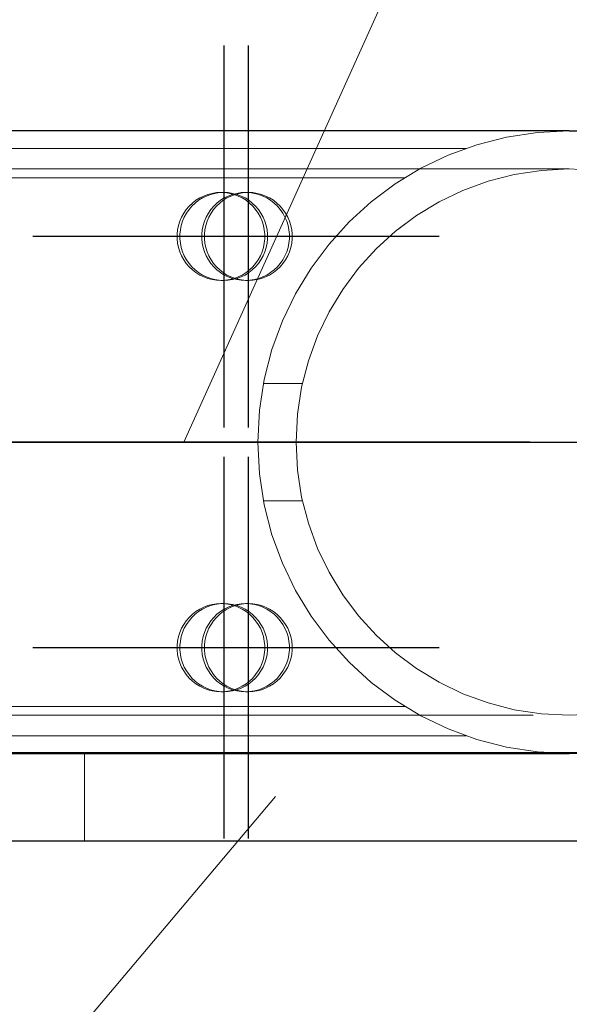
# Model space of a CAD drawing. Header units: millimetres. Extents: x -851 to 2, y 9346 to 10016.
# Tile 295 of 505: x -485.74 to -483.87, y 9759.66 to 9763.01. Entities that reach past the tile are written whole.
import ezdxf

# ---------------------------------------------------------------- set-up
doc = ezdxf.new("R2010")
doc.units = ezdxf.units.MM
doc.header["$LTSCALE"] = 10
doc.linetypes.add('HIDDEN', pattern=[0.375, 0.25, -0.125])
doc.linetypes.add('MITTE', pattern=[2, 1.25, -0.25, 0.25, -0.25])
for name, color, linetype, lineweight in [('PS_Hidden', 2, 'HIDDEN', 9), ('PS_Pos', 1, 'Continuous', 15), ('PS_Shape', 161, 'Continuous', 30), ('PS_SOLID', 7, 'Continuous', 30)]:
    doc.layers.add(name, color=color, linetype=linetype, lineweight=lineweight)
doc.layers.add('PS_Mid', color=5, linetype='MITTE')

# ---------------------------------------------------------------- blocks, each defined once
blk = doc.blocks.new('*X547')
at = {"layer": 'PS_Hidden', "color": 2, "linetype": 'HIDDEN'}
for p, q in [((-493.5684, 9762.5749), (-484.2199, 9762.5749)), ((-483.8684, 9762.5049), (-486.4917, 9762.5049)), ((-493.5684, 9762.4749), (-484.4284, 9762.4749)), ((-485.1266, 9762.406), (-485.113, 9762.4127)), ((-485.1037, 9762.4127), (-485.1173, 9762.406)), ((-485.113, 9762.4127), (-485.0988, 9762.418)), ((-485.0895, 9762.418), (-485.1037, 9762.4127)), ((-485.0988, 9762.418), (-485.0842, 9762.4218)), ((-485.0749, 9762.4218), (-485.0895, 9762.418)), ((-485.0842, 9762.4218), (-485.0692, 9762.4241)), ((-485.0599, 9762.4241), (-485.0749, 9762.4218)), ((-485.0692, 9762.4241), (-485.0541, 9762.4249)), ((-485.0448, 9762.4249), (-485.0599, 9762.4241)), ((-485.0541, 9762.4249), (-485.039, 9762.4241)), ((-485.0541, 9762.4249), (-485.0448, 9762.4249)), ((-485.0297, 9762.4241), (-485.0448, 9762.4249)), ((-485.0429, 9762.406), (-485.0293, 9762.4127)), ((-485.039, 9762.4241), (-485.0241, 9762.4218)), ((-485.02, 9762.4127), (-485.0336, 9762.406)), ((-485.0148, 9762.4218), (-485.0297, 9762.4241)), ((-485.0293, 9762.4127), (-485.0151, 9762.418)), ((-485.0241, 9762.4218), (-485.0094, 9762.418)), ((-485.0058, 9762.418), (-485.02, 9762.4127)), ((-485.0151, 9762.418), (-485.0004, 9762.4218)), ((-485.0001, 9762.418), (-485.0148, 9762.4218)), ((-485.0094, 9762.418), (-484.9952, 9762.4127)), ((-484.9911, 9762.4218), (-485.0058, 9762.418)), ((-485.0004, 9762.4218), (-484.9855, 9762.4241)), ((-484.9859, 9762.4127), (-485.0001, 9762.418)), ((-484.9952, 9762.4127), (-484.9816, 9762.406)), ((-484.9762, 9762.4241), (-484.9911, 9762.4218)), ((-484.9723, 9762.406), (-484.9859, 9762.4127)), ((-484.9855, 9762.4241), (-484.9704, 9762.4249)), ((-484.9611, 9762.4249), (-484.9762, 9762.4241)), ((-484.9704, 9762.4249), (-484.9553, 9762.4241)), ((-484.9704, 9762.4249), (-484.9611, 9762.4249)), ((-484.946, 9762.4241), (-484.9611, 9762.4249)), ((-484.9553, 9762.4241), (-484.9403, 9762.4218)), ((-484.931, 9762.4218), (-484.946, 9762.4241)), ((-484.9403, 9762.4218), (-484.9257, 9762.418)), ((-484.9164, 9762.418), (-484.931, 9762.4218)), ((-484.9257, 9762.418), (-484.9115, 9762.4127)), ((-484.9022, 9762.4127), (-484.9164, 9762.418)), ((-484.9115, 9762.4127), (-484.8979, 9762.406)), ((-484.8886, 9762.406), (-484.9022, 9762.4127)), ((-485.1722, 9762.3667), (-485.1624, 9762.3782)), ((-485.1531, 9762.3782), (-485.1629, 9762.3667)), ((-485.1624, 9762.3782), (-485.1514, 9762.3887)), ((-485.1421, 9762.3887), (-485.1531, 9762.3782)), ((-485.1514, 9762.3887), (-485.1394, 9762.398)), ((-485.1301, 9762.398), (-485.1421, 9762.3887)), ((-485.1394, 9762.398), (-485.1266, 9762.406)), ((-485.1173, 9762.406), (-485.1301, 9762.398)), ((-485.0885, 9762.3667), (-485.0786, 9762.3782)), ((-485.0693, 9762.3782), (-485.0792, 9762.3667)), ((-485.0786, 9762.3782), (-485.0677, 9762.3887)), ((-485.0584, 9762.3887), (-485.0693, 9762.3782)), ((-485.0677, 9762.3887), (-485.0557, 9762.398)), ((-485.0464, 9762.398), (-485.0584, 9762.3887)), ((-485.0557, 9762.398), (-485.0429, 9762.406)), ((-485.0336, 9762.406), (-485.0464, 9762.398)), ((-484.9816, 9762.406), (-484.9688, 9762.398)), ((-484.9595, 9762.398), (-484.9723, 9762.406)), ((-484.9688, 9762.398), (-484.9568, 9762.3887)), ((-484.9475, 9762.3887), (-484.9595, 9762.398)), ((-484.9568, 9762.3887), (-484.9459, 9762.3782)), ((-484.9366, 9762.3782), (-484.9475, 9762.3887)), ((-484.9459, 9762.3782), (-484.936, 9762.3667)), ((-484.9267, 9762.3667), (-484.9366, 9762.3782)), ((-484.8979, 9762.406), (-484.8851, 9762.398)), ((-484.8758, 9762.398), (-484.8886, 9762.406)), ((-484.8851, 9762.398), (-484.8731, 9762.3887)), ((-484.8638, 9762.3887), (-484.8758, 9762.398)), ((-484.8731, 9762.3887), (-484.8621, 9762.3782)), ((-484.8528, 9762.3782), (-484.8638, 9762.3887)), ((-484.8621, 9762.3782), (-484.8523, 9762.3667)), ((-484.843, 9762.3667), (-484.8528, 9762.3782)), ((-485.1882, 9762.341), (-485.1809, 9762.3542)), ((-485.1809, 9762.3542), (-485.1722, 9762.3667)), ((-485.1716, 9762.3542), (-485.1789, 9762.341)), ((-485.1629, 9762.3667), (-485.1716, 9762.3542)), ((-485.1045, 9762.341), (-485.0971, 9762.3542)), ((-485.0971, 9762.3542), (-485.0885, 9762.3667)), ((-485.0878, 9762.3542), (-485.0952, 9762.341)), ((-485.0792, 9762.3667), (-485.0878, 9762.3542)), ((-484.936, 9762.3667), (-484.9274, 9762.3542)), ((-484.9274, 9762.3542), (-484.92, 9762.341)), ((-484.9181, 9762.3542), (-484.9267, 9762.3667)), ((-484.9107, 9762.341), (-484.9181, 9762.3542)), ((-484.8523, 9762.3667), (-484.8436, 9762.3542)), ((-484.8436, 9762.3542), (-484.8363, 9762.341)), ((-484.8343, 9762.3542), (-484.843, 9762.3667)), ((-484.827, 9762.341), (-484.8343, 9762.3542)), ((-485.2018, 9762.2976), (-485.1987, 9762.3125)), ((-485.1987, 9762.3125), (-485.1942, 9762.327)), ((-485.1942, 9762.327), (-485.1882, 9762.341)), ((-485.1894, 9762.3125), (-485.1924, 9762.2976)), ((-485.1849, 9762.327), (-485.1894, 9762.3125)), ((-485.1789, 9762.341), (-485.1849, 9762.327)), ((-485.118, 9762.2976), (-485.115, 9762.3125)), ((-485.115, 9762.3125), (-485.1104, 9762.327)), ((-485.1104, 9762.327), (-485.1045, 9762.341)), ((-485.1057, 9762.3125), (-485.1087, 9762.2976)), ((-485.1011, 9762.327), (-485.1057, 9762.3125)), ((-485.0952, 9762.341), (-485.1011, 9762.327)), ((-484.92, 9762.341), (-484.9141, 9762.327)), ((-484.9141, 9762.327), (-484.9095, 9762.3125)), ((-484.9048, 9762.327), (-484.9107, 9762.341)), ((-484.9095, 9762.3125), (-484.9065, 9762.2976)), ((-484.9002, 9762.3125), (-484.9048, 9762.327)), ((-484.8972, 9762.2976), (-484.9002, 9762.3125)), ((-484.8363, 9762.341), (-484.8303, 9762.327)), ((-484.8303, 9762.327), (-484.8258, 9762.3125)), ((-484.821, 9762.327), (-484.827, 9762.341)), ((-484.8258, 9762.3125), (-484.8228, 9762.2976)), ((-484.8165, 9762.3125), (-484.821, 9762.327)), ((-484.8134, 9762.2976), (-484.8165, 9762.3125)), ((-485.2033, 9762.2825), (-485.2018, 9762.2976)), ((-485.2033, 9762.2673), (-485.2033, 9762.2825)), ((-485.1924, 9762.2976), (-485.194, 9762.2825)), ((-485.194, 9762.2825), (-485.194, 9762.2673)), ((-485.1195, 9762.2825), (-485.118, 9762.2976)), ((-485.1195, 9762.2673), (-485.1195, 9762.2825)), ((-485.1087, 9762.2976), (-485.1102, 9762.2825)), ((-485.1102, 9762.2825), (-485.1102, 9762.2673)), ((-484.9065, 9762.2976), (-484.905, 9762.2825)), ((-484.905, 9762.2825), (-484.905, 9762.2673)), ((-484.8957, 9762.2825), (-484.8972, 9762.2976)), ((-484.8957, 9762.2673), (-484.8957, 9762.2825)), ((-484.8228, 9762.2976), (-484.8212, 9762.2825)), ((-484.8212, 9762.2825), (-484.8212, 9762.2673)), ((-484.8119, 9762.2825), (-484.8134, 9762.2976)), ((-484.8119, 9762.2673), (-484.8119, 9762.2825)), ((-485.2018, 9762.2522), (-485.2033, 9762.2673)), ((-485.1987, 9762.2373), (-485.2018, 9762.2522)), ((-485.194, 9762.2673), (-485.1924, 9762.2522)), ((-485.1924, 9762.2522), (-485.1894, 9762.2373)), ((-485.118, 9762.2522), (-485.1195, 9762.2673)), ((-485.115, 9762.2373), (-485.118, 9762.2522)), ((-485.1102, 9762.2673), (-485.1087, 9762.2522)), ((-485.1087, 9762.2522), (-485.1057, 9762.2373)), ((-484.9065, 9762.2522), (-484.9095, 9762.2373)), ((-484.905, 9762.2673), (-484.9065, 9762.2522)), ((-484.9002, 9762.2373), (-484.8972, 9762.2522)), ((-484.8972, 9762.2522), (-484.8957, 9762.2673)), ((-484.8228, 9762.2522), (-484.8258, 9762.2373)), ((-484.8212, 9762.2673), (-484.8228, 9762.2522)), ((-484.8165, 9762.2373), (-484.8134, 9762.2522)), ((-484.8134, 9762.2522), (-484.8119, 9762.2673)), ((-485.1942, 9762.2228), (-485.1987, 9762.2373)), ((-485.1882, 9762.2088), (-485.1942, 9762.2228)), ((-485.1894, 9762.2373), (-485.1849, 9762.2228)), ((-485.1809, 9762.1956), (-485.1882, 9762.2088)), ((-485.1849, 9762.2228), (-485.1789, 9762.2088)), ((-485.1789, 9762.2088), (-485.1716, 9762.1956)), ((-485.1104, 9762.2228), (-485.115, 9762.2373)), ((-485.1045, 9762.2088), (-485.1104, 9762.2228)), ((-485.1057, 9762.2373), (-485.1011, 9762.2228)), ((-485.0971, 9762.1956), (-485.1045, 9762.2088)), ((-485.1011, 9762.2228), (-485.0952, 9762.2088)), ((-485.0952, 9762.2088), (-485.0878, 9762.1956)), ((-484.92, 9762.2088), (-484.9274, 9762.1956)), ((-484.9141, 9762.2228), (-484.92, 9762.2088)), ((-484.9181, 9762.1956), (-484.9107, 9762.2088)), ((-484.9095, 9762.2373), (-484.9141, 9762.2228)), ((-484.9107, 9762.2088), (-484.9048, 9762.2228)), ((-484.9048, 9762.2228), (-484.9002, 9762.2373)), ((-484.8363, 9762.2088), (-484.8436, 9762.1956)), ((-484.8303, 9762.2228), (-484.8363, 9762.2088)), ((-484.8343, 9762.1956), (-484.827, 9762.2088)), ((-484.8258, 9762.2373), (-484.8303, 9762.2228)), ((-484.827, 9762.2088), (-484.821, 9762.2228)), ((-484.821, 9762.2228), (-484.8165, 9762.2373)), ((-485.1722, 9762.1831), (-485.1809, 9762.1956)), ((-485.1624, 9762.1716), (-485.1722, 9762.1831)), ((-485.1716, 9762.1956), (-485.1629, 9762.1831)), ((-485.1629, 9762.1831), (-485.1531, 9762.1716)), ((-485.0885, 9762.1831), (-485.0971, 9762.1956)), ((-485.0786, 9762.1716), (-485.0885, 9762.1831)), ((-485.0878, 9762.1956), (-485.0792, 9762.1831)), ((-485.0792, 9762.1831), (-485.0693, 9762.1716)), ((-484.936, 9762.1831), (-484.9459, 9762.1716)), ((-484.9366, 9762.1716), (-484.9267, 9762.1831)), ((-484.9274, 9762.1956), (-484.936, 9762.1831)), ((-484.9267, 9762.1831), (-484.9181, 9762.1956)), ((-484.8523, 9762.1831), (-484.8621, 9762.1716)), ((-484.8528, 9762.1716), (-484.843, 9762.1831)), ((-484.8436, 9762.1956), (-484.8523, 9762.1831)), ((-484.843, 9762.1831), (-484.8343, 9762.1956)), ((-485.1514, 9762.1611), (-485.1624, 9762.1716)), ((-485.1531, 9762.1716), (-485.1421, 9762.1611)), ((-485.1394, 9762.1518), (-485.1514, 9762.1611)), ((-485.1421, 9762.1611), (-485.1301, 9762.1518)), ((-485.1266, 9762.1437), (-485.1394, 9762.1518)), ((-485.1301, 9762.1518), (-485.1173, 9762.1437)), ((-485.113, 9762.1371), (-485.1266, 9762.1437)), ((-485.1173, 9762.1437), (-485.1037, 9762.1371)), ((-485.0677, 9762.1611), (-485.0786, 9762.1716)), ((-485.0693, 9762.1716), (-485.0584, 9762.1611)), ((-485.0557, 9762.1518), (-485.0677, 9762.1611)), ((-485.0584, 9762.1611), (-485.0464, 9762.1518)), ((-485.0429, 9762.1437), (-485.0557, 9762.1518)), ((-485.0464, 9762.1518), (-485.0336, 9762.1437)), ((-485.0293, 9762.1371), (-485.0429, 9762.1437)), ((-485.0336, 9762.1437), (-485.02, 9762.1371)), ((-484.9816, 9762.1437), (-484.9952, 9762.1371)), ((-484.9859, 9762.1371), (-484.9723, 9762.1437)), ((-484.9688, 9762.1518), (-484.9816, 9762.1437)), ((-484.9723, 9762.1437), (-484.9595, 9762.1518)), ((-484.9568, 9762.1611), (-484.9688, 9762.1518)), ((-484.9595, 9762.1518), (-484.9475, 9762.1611)), ((-484.9459, 9762.1716), (-484.9568, 9762.1611)), ((-484.9475, 9762.1611), (-484.9366, 9762.1716)), ((-484.8979, 9762.1437), (-484.9115, 9762.1371)), ((-484.9022, 9762.1371), (-484.8886, 9762.1437)), ((-484.8851, 9762.1518), (-484.8979, 9762.1437)), ((-484.8886, 9762.1437), (-484.8758, 9762.1518)), ((-484.8731, 9762.1611), (-484.8851, 9762.1518)), ((-484.8758, 9762.1518), (-484.8638, 9762.1611)), ((-484.8621, 9762.1716), (-484.8731, 9762.1611)), ((-484.8638, 9762.1611), (-484.8528, 9762.1716)), ((-485.0988, 9762.1318), (-485.113, 9762.1371)), ((-485.1037, 9762.1371), (-485.0895, 9762.1318)), ((-485.0842, 9762.128), (-485.0988, 9762.1318)), ((-485.0895, 9762.1318), (-485.0749, 9762.128)), ((-485.0692, 9762.1257), (-485.0842, 9762.128)), ((-485.0749, 9762.128), (-485.0599, 9762.1257)), ((-485.0541, 9762.1249), (-485.0692, 9762.1257)), ((-485.0599, 9762.1257), (-485.0448, 9762.1249)), ((-485.039, 9762.1257), (-485.0541, 9762.1249)), ((-485.0541, 9762.1249), (-485.0448, 9762.1249)), ((-485.0448, 9762.1249), (-485.0297, 9762.1257)), ((-485.0241, 9762.128), (-485.039, 9762.1257)), ((-485.0297, 9762.1257), (-485.0148, 9762.128)), ((-485.0151, 9762.1318), (-485.0293, 9762.1371)), ((-485.0094, 9762.1318), (-485.0241, 9762.128)), ((-485.02, 9762.1371), (-485.0058, 9762.1318)), ((-485.0004, 9762.128), (-485.0151, 9762.1318)), ((-485.0148, 9762.128), (-485.0001, 9762.1318)), ((-484.9952, 9762.1371), (-485.0094, 9762.1318)), ((-485.0058, 9762.1318), (-484.9911, 9762.128)), ((-484.9855, 9762.1257), (-485.0004, 9762.128)), ((-485.0001, 9762.1318), (-484.9859, 9762.1371)), ((-484.9911, 9762.128), (-484.9762, 9762.1257)), ((-484.9704, 9762.1249), (-484.9855, 9762.1257)), ((-484.9762, 9762.1257), (-484.9611, 9762.1249)), ((-484.9553, 9762.1257), (-484.9704, 9762.1249)), ((-484.9704, 9762.1249), (-484.9611, 9762.1249)), ((-484.9611, 9762.1249), (-484.946, 9762.1257)), ((-484.9403, 9762.128), (-484.9553, 9762.1257)), ((-484.946, 9762.1257), (-484.931, 9762.128)), ((-484.9257, 9762.1318), (-484.9403, 9762.128)), ((-484.931, 9762.128), (-484.9164, 9762.1318)), ((-484.9115, 9762.1371), (-484.9257, 9762.1318)), ((-484.9164, 9762.1318), (-484.9022, 9762.1371)), ((-484.9093, 9761.7749), (-484.7766, 9761.7749)), ((-484.9093, 9761.3749), (-484.7766, 9761.3749)), ((-485.1394, 9760.998), (-485.1266, 9761.006)), ((-485.1173, 9761.006), (-485.1301, 9760.998)), ((-485.1266, 9761.006), (-485.113, 9761.0127)), ((-485.1037, 9761.0127), (-485.1173, 9761.006)), ((-485.113, 9761.0127), (-485.0988, 9761.018)), ((-485.0895, 9761.018), (-485.1037, 9761.0127)), ((-485.0988, 9761.018), (-485.0842, 9761.0218)), ((-485.0749, 9761.0218), (-485.0895, 9761.018)), ((-485.0842, 9761.0218), (-485.0692, 9761.0241)), ((-485.0599, 9761.0241), (-485.0749, 9761.0218)), ((-485.0692, 9761.0241), (-485.0541, 9761.0249)), ((-485.0448, 9761.0249), (-485.0599, 9761.0241)), ((-485.0557, 9760.998), (-485.0429, 9761.006)), ((-485.0541, 9761.0249), (-485.039, 9761.0241)), ((-485.0541, 9761.0249), (-485.0448, 9761.0249)), ((-485.0336, 9761.006), (-485.0464, 9760.998)), ((-485.0297, 9761.0241), (-485.0448, 9761.0249)), ((-485.0429, 9761.006), (-485.0293, 9761.0127)), ((-485.039, 9761.0241), (-485.0241, 9761.0218)), ((-485.02, 9761.0127), (-485.0336, 9761.006)), ((-485.0148, 9761.0218), (-485.0297, 9761.0241)), ((-485.0293, 9761.0127), (-485.0151, 9761.018)), ((-485.0241, 9761.0218), (-485.0094, 9761.018)), ((-485.0058, 9761.018), (-485.02, 9761.0127)), ((-485.0151, 9761.018), (-485.0004, 9761.0218)), ((-485.0001, 9761.018), (-485.0148, 9761.0218)), ((-485.0094, 9761.018), (-484.9952, 9761.0127)), ((-484.9911, 9761.0218), (-485.0058, 9761.018)), ((-485.0004, 9761.0218), (-484.9855, 9761.0241)), ((-484.9859, 9761.0127), (-485.0001, 9761.018)), ((-484.9952, 9761.0127), (-484.9816, 9761.006)), ((-484.9762, 9761.0241), (-484.9911, 9761.0218)), ((-484.9723, 9761.006), (-484.9859, 9761.0127)), ((-484.9855, 9761.0241), (-484.9704, 9761.0249)), ((-484.9816, 9761.006), (-484.9688, 9760.998)), ((-484.9611, 9761.0249), (-484.9762, 9761.0241)), ((-484.9595, 9760.998), (-484.9723, 9761.006)), ((-484.9704, 9761.0249), (-484.9553, 9761.0241)), ((-484.9704, 9761.0249), (-484.9611, 9761.0249)), ((-484.946, 9761.0241), (-484.9611, 9761.0249)), ((-484.9553, 9761.0241), (-484.9403, 9761.0218)), ((-484.931, 9761.0218), (-484.946, 9761.0241)), ((-484.9403, 9761.0218), (-484.9257, 9761.018)), ((-484.9164, 9761.018), (-484.931, 9761.0218)), ((-484.9257, 9761.018), (-484.9115, 9761.0127)), ((-484.9022, 9761.0127), (-484.9164, 9761.018)), ((-484.9115, 9761.0127), (-484.8979, 9761.006)), ((-484.8886, 9761.006), (-484.9022, 9761.0127)), ((-484.8979, 9761.006), (-484.8851, 9760.998)), ((-484.8758, 9760.998), (-484.8886, 9761.006)), ((-485.1722, 9760.9667), (-485.1624, 9760.9782)), ((-485.1531, 9760.9782), (-485.1629, 9760.9667)), ((-485.1624, 9760.9782), (-485.1514, 9760.9887)), ((-485.1421, 9760.9887), (-485.1531, 9760.9782)), ((-485.1514, 9760.9887), (-485.1394, 9760.998)), ((-485.1301, 9760.998), (-485.1421, 9760.9887)), ((-485.0885, 9760.9667), (-485.0786, 9760.9782)), ((-485.0693, 9760.9782), (-485.0792, 9760.9667)), ((-485.0786, 9760.9782), (-485.0677, 9760.9887)), ((-485.0584, 9760.9887), (-485.0693, 9760.9782)), ((-485.0677, 9760.9887), (-485.0557, 9760.998)), ((-485.0464, 9760.998), (-485.0584, 9760.9887)), ((-484.9688, 9760.998), (-484.9568, 9760.9887)), ((-484.9475, 9760.9887), (-484.9595, 9760.998)), ((-484.9568, 9760.9887), (-484.9459, 9760.9782)), ((-484.9366, 9760.9782), (-484.9475, 9760.9887)), ((-484.9459, 9760.9782), (-484.936, 9760.9667)), ((-484.9267, 9760.9667), (-484.9366, 9760.9782)), ((-484.8851, 9760.998), (-484.8731, 9760.9887)), ((-484.8638, 9760.9887), (-484.8758, 9760.998)), ((-484.8731, 9760.9887), (-484.8621, 9760.9782)), ((-484.8528, 9760.9782), (-484.8638, 9760.9887)), ((-484.8621, 9760.9782), (-484.8523, 9760.9667)), ((-484.843, 9760.9667), (-484.8528, 9760.9782)), ((-485.1942, 9760.927), (-485.1882, 9760.941)), ((-485.1882, 9760.941), (-485.1809, 9760.9542)), ((-485.1789, 9760.941), (-485.1849, 9760.927)), ((-485.1809, 9760.9542), (-485.1722, 9760.9667)), ((-485.1716, 9760.9542), (-485.1789, 9760.941)), ((-485.1629, 9760.9667), (-485.1716, 9760.9542)), ((-485.1104, 9760.927), (-485.1045, 9760.941)), ((-485.1045, 9760.941), (-485.0971, 9760.9542)), ((-485.0952, 9760.941), (-485.1011, 9760.927)), ((-485.0971, 9760.9542), (-485.0885, 9760.9667)), ((-485.0878, 9760.9542), (-485.0952, 9760.941)), ((-485.0792, 9760.9667), (-485.0878, 9760.9542)), ((-484.936, 9760.9667), (-484.9274, 9760.9542)), ((-484.9274, 9760.9542), (-484.92, 9760.941)), ((-484.9181, 9760.9542), (-484.9267, 9760.9667)), ((-484.92, 9760.941), (-484.9141, 9760.927)), ((-484.9107, 9760.941), (-484.9181, 9760.9542)), ((-484.9048, 9760.927), (-484.9107, 9760.941)), ((-484.8523, 9760.9667), (-484.8436, 9760.9542)), ((-484.8436, 9760.9542), (-484.8363, 9760.941)), ((-484.8343, 9760.9542), (-484.843, 9760.9667)), ((-484.8363, 9760.941), (-484.8303, 9760.927)), ((-484.827, 9760.941), (-484.8343, 9760.9542)), ((-484.821, 9760.927), (-484.827, 9760.941)), ((-485.2018, 9760.8976), (-485.1987, 9760.9125)), ((-485.1987, 9760.9125), (-485.1942, 9760.927)), ((-485.1894, 9760.9125), (-485.1924, 9760.8976)), ((-485.1849, 9760.927), (-485.1894, 9760.9125)), ((-485.118, 9760.8976), (-485.115, 9760.9125)), ((-485.115, 9760.9125), (-485.1104, 9760.927)), ((-485.1057, 9760.9125), (-485.1087, 9760.8976)), ((-485.1011, 9760.927), (-485.1057, 9760.9125)), ((-484.9141, 9760.927), (-484.9095, 9760.9125)), ((-484.9095, 9760.9125), (-484.9065, 9760.8976)), ((-484.9002, 9760.9125), (-484.9048, 9760.927)), ((-484.8972, 9760.8976), (-484.9002, 9760.9125)), ((-484.8303, 9760.927), (-484.8258, 9760.9125)), ((-484.8258, 9760.9125), (-484.8228, 9760.8976)), ((-484.8165, 9760.9125), (-484.821, 9760.927)), ((-484.8134, 9760.8976), (-484.8165, 9760.9125)), ((-485.2033, 9760.8825), (-485.2018, 9760.8976)), ((-485.2033, 9760.8673), (-485.2033, 9760.8825)), ((-485.1924, 9760.8976), (-485.194, 9760.8825)), ((-485.194, 9760.8825), (-485.194, 9760.8673)), ((-485.1195, 9760.8825), (-485.118, 9760.8976)), ((-485.1195, 9760.8673), (-485.1195, 9760.8825)), ((-485.1087, 9760.8976), (-485.1102, 9760.8825)), ((-485.1102, 9760.8825), (-485.1102, 9760.8673)), ((-484.9065, 9760.8976), (-484.905, 9760.8825)), ((-484.905, 9760.8825), (-484.905, 9760.8673)), ((-484.8957, 9760.8825), (-484.8972, 9760.8976)), ((-484.8957, 9760.8673), (-484.8957, 9760.8825)), ((-484.8228, 9760.8976), (-484.8212, 9760.8825)), ((-484.8212, 9760.8825), (-484.8212, 9760.8673)), ((-484.8119, 9760.8825), (-484.8134, 9760.8976)), ((-484.8119, 9760.8673), (-484.8119, 9760.8825)), ((-485.2018, 9760.8522), (-485.2033, 9760.8673)), ((-485.1987, 9760.8373), (-485.2018, 9760.8522)), ((-485.1942, 9760.8228), (-485.1987, 9760.8373)), ((-485.194, 9760.8673), (-485.1924, 9760.8522)), ((-485.1924, 9760.8522), (-485.1894, 9760.8373)), ((-485.1894, 9760.8373), (-485.1849, 9760.8228)), ((-485.118, 9760.8522), (-485.1195, 9760.8673)), ((-485.115, 9760.8373), (-485.118, 9760.8522)), ((-485.1104, 9760.8228), (-485.115, 9760.8373)), ((-485.1102, 9760.8673), (-485.1087, 9760.8522)), ((-485.1087, 9760.8522), (-485.1057, 9760.8373)), ((-485.1057, 9760.8373), (-485.1011, 9760.8228)), ((-484.9095, 9760.8373), (-484.9141, 9760.8228)), ((-484.9065, 9760.8522), (-484.9095, 9760.8373)), ((-484.905, 9760.8673), (-484.9065, 9760.8522)), ((-484.9048, 9760.8228), (-484.9002, 9760.8373)), ((-484.9002, 9760.8373), (-484.8972, 9760.8522)), ((-484.8972, 9760.8522), (-484.8957, 9760.8673)), ((-484.8258, 9760.8373), (-484.8303, 9760.8228)), ((-484.8228, 9760.8522), (-484.8258, 9760.8373)), ((-484.8212, 9760.8673), (-484.8228, 9760.8522)), ((-484.821, 9760.8228), (-484.8165, 9760.8373)), ((-484.8165, 9760.8373), (-484.8134, 9760.8522)), ((-484.8134, 9760.8522), (-484.8119, 9760.8673)), ((-485.1882, 9760.8088), (-485.1942, 9760.8228)), ((-485.1809, 9760.7956), (-485.1882, 9760.8088)), ((-485.1849, 9760.8228), (-485.1789, 9760.8088)), ((-485.1789, 9760.8088), (-485.1716, 9760.7956)), ((-485.1045, 9760.8088), (-485.1104, 9760.8228)), ((-485.0971, 9760.7956), (-485.1045, 9760.8088)), ((-485.1011, 9760.8228), (-485.0952, 9760.8088)), ((-485.0952, 9760.8088), (-485.0878, 9760.7956)), ((-484.92, 9760.8088), (-484.9274, 9760.7956)), ((-484.9141, 9760.8228), (-484.92, 9760.8088)), ((-484.9181, 9760.7956), (-484.9107, 9760.8088)), ((-484.9107, 9760.8088), (-484.9048, 9760.8228)), ((-484.8363, 9760.8088), (-484.8436, 9760.7956)), ((-484.8303, 9760.8228), (-484.8363, 9760.8088)), ((-484.8343, 9760.7956), (-484.827, 9760.8088)), ((-484.827, 9760.8088), (-484.821, 9760.8228)), ((-485.1722, 9760.7831), (-485.1809, 9760.7956)), ((-485.1624, 9760.7716), (-485.1722, 9760.7831)), ((-485.1716, 9760.7956), (-485.1629, 9760.7831)), ((-485.1629, 9760.7831), (-485.1531, 9760.7716)), ((-485.1514, 9760.7611), (-485.1624, 9760.7716)), ((-485.1531, 9760.7716), (-485.1421, 9760.7611)), ((-485.0885, 9760.7831), (-485.0971, 9760.7956)), ((-485.0786, 9760.7716), (-485.0885, 9760.7831)), ((-485.0878, 9760.7956), (-485.0792, 9760.7831)), ((-485.0792, 9760.7831), (-485.0693, 9760.7716)), ((-485.0677, 9760.7611), (-485.0786, 9760.7716)), ((-485.0693, 9760.7716), (-485.0584, 9760.7611)), ((-484.9459, 9760.7716), (-484.9568, 9760.7611)), ((-484.9475, 9760.7611), (-484.9366, 9760.7716)), ((-484.936, 9760.7831), (-484.9459, 9760.7716)), ((-484.9366, 9760.7716), (-484.9267, 9760.7831)), ((-484.9274, 9760.7956), (-484.936, 9760.7831)), ((-484.9267, 9760.7831), (-484.9181, 9760.7956)), ((-484.8621, 9760.7716), (-484.8731, 9760.7611)), ((-484.8638, 9760.7611), (-484.8528, 9760.7716)), ((-484.8523, 9760.7831), (-484.8621, 9760.7716)), ((-484.8528, 9760.7716), (-484.843, 9760.7831)), ((-484.8436, 9760.7956), (-484.8523, 9760.7831)), ((-484.843, 9760.7831), (-484.8343, 9760.7956)), ((-485.1394, 9760.7518), (-485.1514, 9760.7611)), ((-485.1421, 9760.7611), (-485.1301, 9760.7518)), ((-485.1266, 9760.7437), (-485.1394, 9760.7518)), ((-485.1301, 9760.7518), (-485.1173, 9760.7437)), ((-485.113, 9760.7371), (-485.1266, 9760.7437)), ((-485.1173, 9760.7437), (-485.1037, 9760.7371)), ((-485.0988, 9760.7318), (-485.113, 9760.7371)), ((-485.1037, 9760.7371), (-485.0895, 9760.7318)), ((-485.0557, 9760.7518), (-485.0677, 9760.7611)), ((-485.0584, 9760.7611), (-485.0464, 9760.7518)), ((-485.0429, 9760.7437), (-485.0557, 9760.7518)), ((-485.0464, 9760.7518), (-485.0336, 9760.7437)), ((-485.0293, 9760.7371), (-485.0429, 9760.7437)), ((-485.0336, 9760.7437), (-485.02, 9760.7371)), ((-485.0151, 9760.7318), (-485.0293, 9760.7371)), ((-485.02, 9760.7371), (-485.0058, 9760.7318)), ((-484.9952, 9760.7371), (-485.0094, 9760.7318)), ((-485.0001, 9760.7318), (-484.9859, 9760.7371)), ((-484.9816, 9760.7437), (-484.9952, 9760.7371)), ((-484.9859, 9760.7371), (-484.9723, 9760.7437)), ((-484.9688, 9760.7518), (-484.9816, 9760.7437)), ((-484.9723, 9760.7437), (-484.9595, 9760.7518)), ((-484.9568, 9760.7611), (-484.9688, 9760.7518)), ((-484.9595, 9760.7518), (-484.9475, 9760.7611)), ((-484.9115, 9760.7371), (-484.9257, 9760.7318)), ((-484.9164, 9760.7318), (-484.9022, 9760.7371)), ((-484.8979, 9760.7437), (-484.9115, 9760.7371)), ((-484.9022, 9760.7371), (-484.8886, 9760.7437)), ((-484.8851, 9760.7518), (-484.8979, 9760.7437)), ((-484.8886, 9760.7437), (-484.8758, 9760.7518)), ((-484.8731, 9760.7611), (-484.8851, 9760.7518)), ((-484.8758, 9760.7518), (-484.8638, 9760.7611)), ((-485.0842, 9760.728), (-485.0988, 9760.7318)), ((-485.0895, 9760.7318), (-485.0749, 9760.728)), ((-485.0692, 9760.7257), (-485.0842, 9760.728)), ((-485.0749, 9760.728), (-485.0599, 9760.7257)), ((-485.0541, 9760.7249), (-485.0692, 9760.7257)), ((-485.0599, 9760.7257), (-485.0448, 9760.7249)), ((-485.039, 9760.7257), (-485.0541, 9760.7249)), ((-485.0541, 9760.7249), (-485.0448, 9760.7249)), ((-485.0448, 9760.7249), (-485.0297, 9760.7257)), ((-485.0241, 9760.728), (-485.039, 9760.7257)), ((-485.0297, 9760.7257), (-485.0148, 9760.728)), ((-485.0094, 9760.7318), (-485.0241, 9760.728)), ((-485.0004, 9760.728), (-485.0151, 9760.7318)), ((-485.0148, 9760.728), (-485.0001, 9760.7318)), ((-485.0058, 9760.7318), (-484.9911, 9760.728)), ((-484.9855, 9760.7257), (-485.0004, 9760.728)), ((-484.9911, 9760.728), (-484.9762, 9760.7257)), ((-484.9704, 9760.7249), (-484.9855, 9760.7257)), ((-484.9762, 9760.7257), (-484.9611, 9760.7249)), ((-484.9553, 9760.7257), (-484.9704, 9760.7249)), ((-484.9704, 9760.7249), (-484.9611, 9760.7249)), ((-484.9611, 9760.7249), (-484.946, 9760.7257)), ((-484.9403, 9760.728), (-484.9553, 9760.7257)), ((-484.946, 9760.7257), (-484.931, 9760.728)), ((-484.9257, 9760.7318), (-484.9403, 9760.728)), ((-484.931, 9760.728), (-484.9164, 9760.7318)), ((-493.5684, 9760.6749), (-484.4284, 9760.6749)), ((-486.4917, 9760.6449), (-483.8684, 9760.6449)), ((-493.5684, 9760.5749), (-484.2199, 9760.5749)), ((-483.7912, 9760.5177), (-486.8684, 9760.5177)), ((-485.5184, 9760.2177), (-485.5184, 9760.5177))]:
    blk.add_line(p, q, dxfattribs=at)
at = {"layer": 'PS_Hidden', "color": 2, "extrusion": (0, 0, -1)}
blk.add_circle((483.8684, 9761.5749), 0.93, dxfattribs=at)
at = {"layer": 'PS_Hidden', "color": 2}
blk.add_circle((-483.8684, 9761.5749), 0.93, dxfattribs=at)
at = {"layer": 'PS_Hidden'}
blk.add_arc((-483.8684, 9761.5749), 1.06, 90, 270, dxfattribs=at)
at = {"layer": 'PS_Hidden', "extrusion": (0, 0, -1)}
blk.add_arc((483.8684, 9761.5749), 1.06, 270, 90, dxfattribs=at)
at = {"layer": 'PS_Mid', "color": 5, "linetype": 'MITTE'}
for p, q in [((-485.0448, 9762.9249), (-485.0448, 9761.6249)), ((-484.9611, 9762.9249), (-484.9611, 9761.6249)), ((-484.3948, 9762.2749), (-485.6948, 9762.2749)), ((-484.3111, 9762.2749), (-485.6111, 9762.2749)), ((-484.0025, 9761.5749), (-784.1809, 9761.5749)), ((-536.0525, 9761.5749), (-481.6843, 9761.5749)), ((-484.2749, 9761.5749), (-485.4284, 9761.5749)), ((-485.0448, 9761.5249), (-485.0448, 9760.2249)), ((-484.9611, 9761.5249), (-484.9611, 9760.2249)), ((-484.3948, 9760.8749), (-485.6948, 9760.8749)), ((-484.3111, 9760.8749), (-485.6111, 9760.8749))]:
    blk.add_line(p, q, dxfattribs=at)
at = {"layer": 'PS_SOLID', "color": 7, "linetype": 'Continuous'}
for p, q in [((-483.8684, 9762.6349), (-486.4917, 9762.6349)), ((-486.4917, 9760.5149), (-483.8684, 9760.5149)), ((-486.8684, 9760.2177), (-482.8684, 9760.2177))]:
    blk.add_line(p, q, dxfattribs=at)
at = {"layer": 'PS_SOLID'}
for start, end in [(0, 90), (270, 0)]:
    blk.add_arc((-483.8684, 9761.5749), 1.06, start, end, dxfattribs=at)
at = {"layer": 'PS_SOLID', "extrusion": (0, 0, -1)}
for start, end in [(90, 180), (180, 270)]:
    blk.add_arc((483.8684, 9761.5749), 1.06, start, end, dxfattribs=at)
blk = doc.blocks.new('*X600')
at = {"color": 1}
blk.add_line((-485.18, 9761.5749), (-483.1281, 9766.1268), dxfattribs=at)
blk = doc.blocks.new('*X601')
at = {"color": 1}
blk.add_line((-484.8684, 9760.3677), (-487.4429, 9757.3174), dxfattribs=at)

msp = doc.modelspace()

# ---------------------------------------------------------------- block references
at = {"layer": 'PS_Pos'}
for name in ['*X600', '*X601']:
    msp.add_blockref(name, (0, 0), dxfattribs=at)
at = {"layer": 'PS_Shape', "color": 31}
msp.add_blockref('*X547', (0, 0), dxfattribs=at)

doc.saveas('drawing.dxf')
